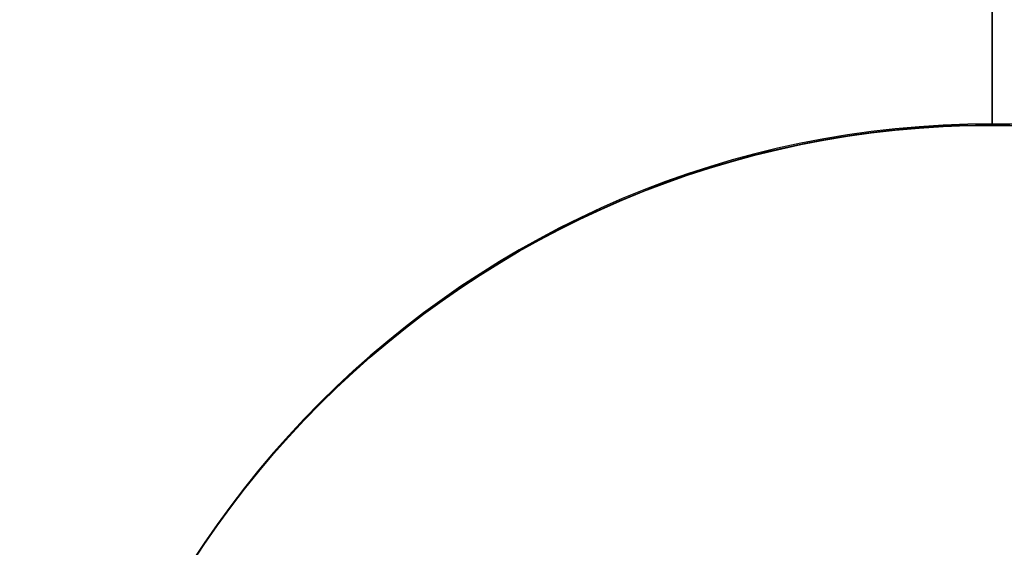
# Model space of a CAD drawing. Header units: millimetres. Extents: x -3796 to -2903, y 325 to 354.
# Tile 650 of 656: x -2948.01 to -2945.16, y 341.26 to 342.78. Entities that reach past the tile are written whole.
import ezdxf

# ---------------------------------------------------------------- set-up
doc = ezdxf.new("R2010")
doc.units = ezdxf.units.MM
doc.layers.add('METAL NEGRO', color=7, linetype='Continuous')

msp = doc.modelspace()

# ---------------------------------------------------------------- linework, layer by layer
at = {"layer": 'METAL NEGRO'}
for p, q in [((-2945.199, 344.4829, 2947.2602), (-2945.199, 342.4829, 2947.2592)), ((-2945.199, 342.4788, 2955.7592), (-2945.199, 343.9667, 2955.76)), ((-2945.199, 342.4788, 2955.7592), (-2945.199, 342.4829, 2947.2592))]:
    msp.add_line(p, q, dxfattribs=at)
at = {"layer": 'METAL NEGRO', "extrusion": (-1.95148e-18, -0.000480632, 1)}
msp.add_arc((-2945.199, 341.1494, 2962.0943), 7, 360, 180, dxfattribs=at)
at = {"layer": 'METAL NEGRO', "extrusion": (-2.60198e-18, 0.000480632, -1)}
msp.add_arc((2945.199, 341.1494, -2962.0943), 5.25, 360, 180, dxfattribs=at)
at = {"layer": 'METAL NEGRO', "extrusion": (0, -0.000480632, 1)}
for centre, radius in [((-2945.199, 341.1494, 2962.8443), 5.25), ((-2945.199, 341.1494, 2963.5943), 5.25), ((-2945.199, 341.1494, 2958.8443), 4.2379)]:
    msp.add_arc(centre, radius, 0, 180, dxfattribs=at)
at = {"layer": 'METAL NEGRO', "extrusion": (4.78509e-14, 0.000480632, -1)}
msp.add_arc((2945.199, 341.1494, -2947.0943), 4.75, 360, 180, dxfattribs=at)
at = {"layer": 'METAL NEGRO', "extrusion": (5.36523e-14, 0.000480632, -1)}
msp.add_arc((2945.199, 341.1494, -2955.5943), 4.2379, 0, 180, dxfattribs=at)
at = {"layer": 'METAL NEGRO', "extrusion": (-9.67012e-17, -0.000480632, 1)}
msp.add_arc((-2945.199, 341.1494, 2962.0943), 4.2379, 360, 180, dxfattribs=at)
at = {"layer": 'METAL NEGRO', "extrusion": (0, 0.000480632, -1)}
msp.add_arc((2945.199, 341.1494, -2951.3443), 2.75, 0, 133.8014, dxfattribs=at)
at = {"layer": 'METAL NEGRO', "extrusion": (8.26515e-14, -0.000480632, 1)}
msp.add_arc((-2945.199, 341.1494, 2947.0943), 2.75, 360, 180, dxfattribs=at)
at = {"layer": 'METAL NEGRO', "extrusion": (8.27111e-14, 0.000480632, -1)}
msp.add_arc((2945.199, 341.1494, -2955.5943), 2.75, 360, 180, dxfattribs=at)
at = {"layer": 'METAL NEGRO'}
msp.add_rational_spline([(-2939.324, 339.7293, 2954.7579), (-2939.324, 345.6043, 2954.7607), (-2945.199, 345.6043, 2954.7607), (-2951.074, 345.6043, 2954.7607), (-2951.074, 339.7293, 2954.7579)], [1, 0.707106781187, 1, 0.707106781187, 1], degree=2, knots=[1.570796, 1.570796, 1.570796, 3.141593, 3.141593, 4.712389, 4.712389, 4.712389], dxfattribs=at)

doc.saveas('drawing.dxf')
